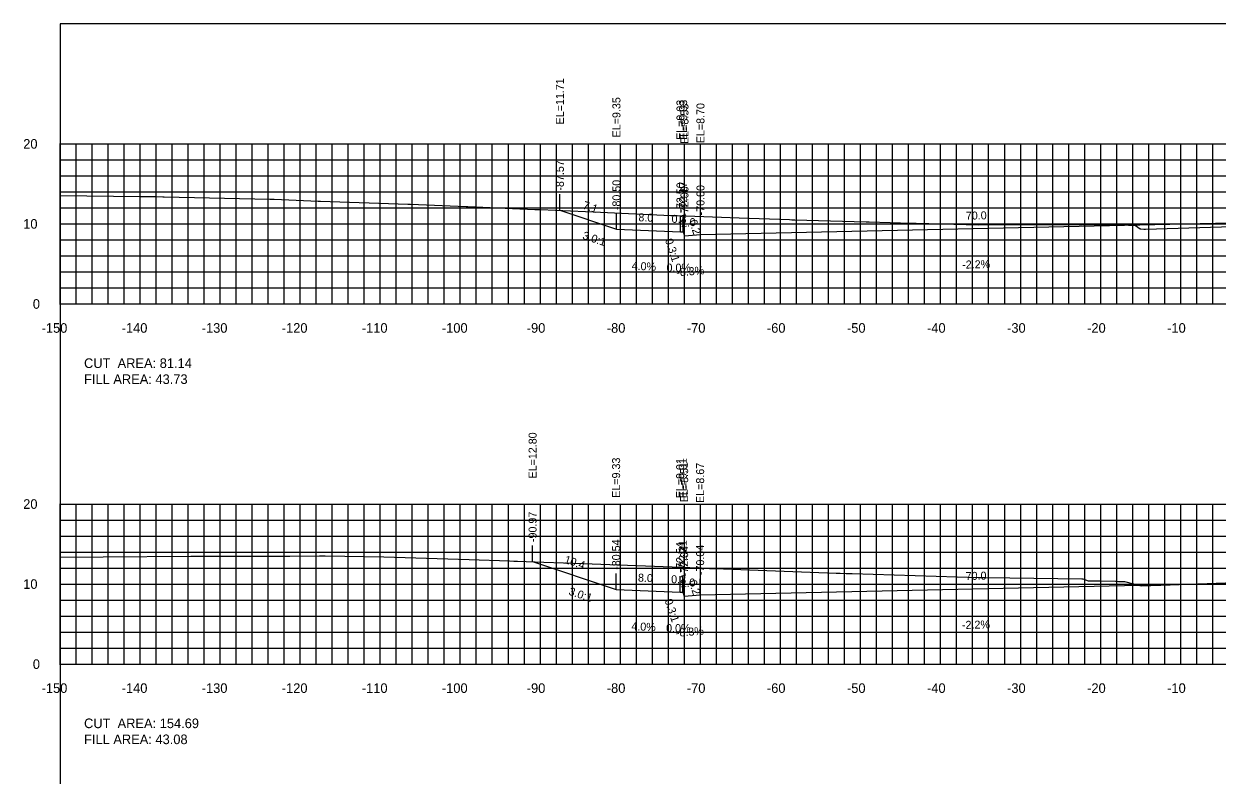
# Model space of a CAD drawing. Extents: x 1797419 to 1809236, y 248759 to 251512.
# Drawn here: x 1804176.5 to 1804325.5, y 250513.4 to 250607.3 of the extents above; entities that cross this region are included whole.
import ezdxf

# ---------------------------------------------------------------- set-up
doc = ezdxf.new("R2010")
doc.units = 0
for name, color, linetype in [('10', 7, 'Continuous'), ('3', 7, 'Continuous'), ('31', 7, 'Continuous'), ('4', 7, 'Continuous'), ('60', 7, 'Continuous'), ('ANNO-TXT', 7, 'Continuous'), ('CL-CNST', 7, 'Continuous'), ('Level 62', 7, 'Continuous'), ('M-ROADS', 7, 'Continuous')]:
    doc.layers.add(name, color=color, linetype=linetype)

msp = doc.modelspace()

# ---------------------------------------------------------------- linework, layer by layer
for p, q in [((1804243.44, 250583.96), (1804243.44, 250585.96)), ((1804250.5, 250581.61), (1804250.5, 250583.61)), ((1804258.5, 250581.29), (1804258.5, 250583.29)), ((1804258.83, 250581.29), (1804258.83, 250583.29)), ((1804259, 250580.79), (1804259, 250582.79)), ((1804261, 250580.95), (1804261, 250582.95)), ((1804240.03, 250540.06), (1804240.03, 250542.06)), ((1804250.46, 250536.58), (1804250.46, 250538.58)), ((1804258.46, 250536.26), (1804258.46, 250538.26)), ((1804258.79, 250536.26), (1804258.79, 250538.26)), ((1804258.96, 250535.76), (1804258.96, 250537.76)), ((1804260.96, 250535.93), (1804260.96, 250537.93))]:
    msp.add_line(p, q)
msp.add_lwpolyline([(1804181, 250417.26), (1804481, 250417.26), (1804481, 250607.26), (1804181, 250607.26)], close=True)
at = {"layer": '60'}
for p, q in [((1804180.94, 250592.26), (1804181, 250592.26)), ((1804181, 250572.26), (1804181, 250592.26)), ((1804180.94, 250582.26), (1804181, 250582.26)), ((1804180.94, 250572.26), (1804181, 250572.26)), ((1804181, 250572.26), (1804481, 250572.26)), ((1804181, 250572.2), (1804181, 250572.26)), ((1804191, 250572.2), (1804191, 250572.26)), ((1804201, 250572.2), (1804201, 250572.26)), ((1804211, 250572.2), (1804211, 250572.26)), ((1804221, 250572.2), (1804221, 250572.26)), ((1804231, 250572.2), (1804231, 250572.26)), ((1804241, 250572.2), (1804241, 250572.26)), ((1804251, 250572.2), (1804251, 250572.26)), ((1804261, 250572.2), (1804261, 250572.26)), ((1804271, 250572.2), (1804271, 250572.26)), ((1804281, 250572.2), (1804281, 250572.26)), ((1804291, 250572.2), (1804291, 250572.26)), ((1804301, 250572.2), (1804301, 250572.26)), ((1804311, 250572.2), (1804311, 250572.26)), ((1804321, 250572.2), (1804321, 250572.26)), ((1804180.94, 250547.26), (1804181, 250547.26)), ((1804181, 250527.26), (1804181, 250547.26)), ((1804180.94, 250537.26), (1804181, 250537.26)), ((1804180.94, 250527.26), (1804181, 250527.26)), ((1804181, 250527.26), (1804481, 250527.26)), ((1804181, 250527.2), (1804181, 250527.26)), ((1804191, 250527.2), (1804191, 250527.26)), ((1804201, 250527.2), (1804201, 250527.26)), ((1804211, 250527.2), (1804211, 250527.26)), ((1804221, 250527.2), (1804221, 250527.26)), ((1804231, 250527.2), (1804231, 250527.26)), ((1804241, 250527.2), (1804241, 250527.26)), ((1804251, 250527.2), (1804251, 250527.26)), ((1804261, 250527.2), (1804261, 250527.26)), ((1804271, 250527.2), (1804271, 250527.26)), ((1804281, 250527.2), (1804281, 250527.26)), ((1804291, 250527.2), (1804291, 250527.26)), ((1804301, 250527.2), (1804301, 250527.26)), ((1804311, 250527.2), (1804311, 250527.26)), ((1804321, 250527.2), (1804321, 250527.26))]:
    msp.add_line(p, q, dxfattribs=at)
at = {"layer": 'CL-CNST'}
for points in [[(1804243.44, 250583.96), (1804250.5, 250581.61), (1804258.5, 250581.29), (1804258.83, 250581.29), (1804259, 250580.79), (1804261, 250580.95), (1804331, 250582.49), (1804389, 250582.76), (1804391, 250582.6), (1804391.17, 250583.1), (1804391.5, 250583.1), (1804393.5, 250583.18), (1804398.5, 250583.28), (1804399.5, 250583.32), (1804402.12, 250582.44)], [(1804240.03, 250540.06), (1804250.46, 250536.58), (1804258.46, 250536.26), (1804258.79, 250536.26), (1804258.96, 250535.76), (1804260.96, 250535.93), (1804331, 250537.47), (1804388.36, 250538.65), (1804390.36, 250538.49), (1804390.53, 250538.99), (1804390.86, 250538.99), (1804392.86, 250539.07), (1804393.5, 250539.09), (1804398.5, 250539.19), (1804399.5, 250539.23), (1804403.43, 250537.92)]]:
    msp.add_lwpolyline(points, dxfattribs=at)
at = {"layer": 'Level 62'}
for p, q in [((1804181, 250592.26), (1804481, 250592.26)), ((1804181, 250572.26), (1804181, 250592.26)), ((1804183, 250572.26), (1804183, 250592.26)), ((1804185, 250572.26), (1804185, 250592.26)), ((1804187, 250572.26), (1804187, 250592.26)), ((1804189, 250572.26), (1804189, 250592.26)), ((1804191, 250572.26), (1804191, 250592.26)), ((1804193, 250572.26), (1804193, 250592.26)), ((1804195, 250572.26), (1804195, 250592.26)), ((1804197, 250572.26), (1804197, 250592.26)), ((1804199, 250572.26), (1804199, 250592.26)), ((1804201, 250572.26), (1804201, 250592.26)), ((1804203, 250572.26), (1804203, 250592.26)), ((1804205, 250572.26), (1804205, 250592.26)), ((1804207, 250572.26), (1804207, 250592.26)), ((1804209, 250572.26), (1804209, 250592.26)), ((1804211, 250572.26), (1804211, 250592.26)), ((1804213, 250572.26), (1804213, 250592.26)), ((1804215, 250572.26), (1804215, 250592.26)), ((1804217, 250572.26), (1804217, 250592.26)), ((1804219, 250572.26), (1804219, 250592.26)), ((1804221, 250572.26), (1804221, 250592.26)), ((1804223, 250572.26), (1804223, 250592.26)), ((1804225, 250572.26), (1804225, 250592.26)), ((1804227, 250572.26), (1804227, 250592.26)), ((1804229, 250572.26), (1804229, 250592.26)), ((1804231, 250572.26), (1804231, 250592.26)), ((1804233, 250572.26), (1804233, 250592.26)), ((1804235, 250572.26), (1804235, 250592.26)), ((1804237, 250572.26), (1804237, 250592.26)), ((1804239, 250572.26), (1804239, 250592.26)), ((1804241, 250572.26), (1804241, 250592.26)), ((1804243, 250572.26), (1804243, 250592.26)), ((1804245, 250572.26), (1804245, 250592.26)), ((1804247, 250572.26), (1804247, 250592.26)), ((1804249, 250572.26), (1804249, 250592.26)), ((1804251, 250572.26), (1804251, 250592.26)), ((1804253, 250572.26), (1804253, 250592.26)), ((1804255, 250572.26), (1804255, 250592.26)), ((1804257, 250572.26), (1804257, 250592.26)), ((1804259, 250572.26), (1804259, 250592.26)), ((1804261, 250572.26), (1804261, 250592.26)), ((1804263, 250572.26), (1804263, 250592.26)), ((1804265, 250572.26), (1804265, 250592.26)), ((1804267, 250572.26), (1804267, 250592.26)), ((1804269, 250572.26), (1804269, 250592.26)), ((1804271, 250572.26), (1804271, 250592.26)), ((1804273, 250572.26), (1804273, 250592.26)), ((1804275, 250572.26), (1804275, 250592.26)), ((1804277, 250572.26), (1804277, 250592.26)), ((1804279, 250572.26), (1804279, 250592.26)), ((1804281, 250572.26), (1804281, 250592.26)), ((1804283, 250572.26), (1804283, 250592.26)), ((1804285, 250572.26), (1804285, 250592.26)), ((1804287, 250572.26), (1804287, 250592.26)), ((1804289, 250572.26), (1804289, 250592.26)), ((1804291, 250572.26), (1804291, 250592.26)), ((1804293, 250572.26), (1804293, 250592.26)), ((1804295, 250572.26), (1804295, 250592.26)), ((1804297, 250572.26), (1804297, 250592.26)), ((1804299, 250572.26), (1804299, 250592.26)), ((1804301, 250572.26), (1804301, 250592.26)), ((1804303, 250572.26), (1804303, 250592.26)), ((1804305, 250572.26), (1804305, 250592.26)), ((1804307, 250572.26), (1804307, 250592.26)), ((1804309, 250572.26), (1804309, 250592.26)), ((1804311, 250572.26), (1804311, 250592.26)), ((1804313, 250572.26), (1804313, 250592.26)), ((1804315, 250572.26), (1804315, 250592.26)), ((1804317, 250572.26), (1804317, 250592.26)), ((1804319, 250572.26), (1804319, 250592.26)), ((1804321, 250572.26), (1804321, 250592.26)), ((1804323, 250572.26), (1804323, 250592.26)), ((1804325, 250572.26), (1804325, 250592.26)), ((1804181, 250590.26), (1804481, 250590.26)), ((1804181, 250588.26), (1804481, 250588.26)), ((1804181, 250586.26), (1804481, 250586.26)), ((1804181, 250584.26), (1804481, 250584.26)), ((1804181, 250582.26), (1804481, 250582.26)), ((1804181, 250580.26), (1804481, 250580.26)), ((1804181, 250578.26), (1804481, 250578.26)), ((1804181, 250576.26), (1804481, 250576.26)), ((1804181, 250574.26), (1804481, 250574.26)), ((1804181, 250572.26), (1804481, 250572.26)), ((1804181, 250547.26), (1804481, 250547.26)), ((1804181, 250527.26), (1804181, 250547.26)), ((1804183, 250527.26), (1804183, 250547.26)), ((1804185, 250527.26), (1804185, 250547.26)), ((1804187, 250527.26), (1804187, 250547.26)), ((1804189, 250527.26), (1804189, 250547.26)), ((1804191, 250527.26), (1804191, 250547.26)), ((1804193, 250527.26), (1804193, 250547.26)), ((1804195, 250527.26), (1804195, 250547.26)), ((1804197, 250527.26), (1804197, 250547.26)), ((1804199, 250527.26), (1804199, 250547.26)), ((1804201, 250527.26), (1804201, 250547.26)), ((1804203, 250527.26), (1804203, 250547.26)), ((1804205, 250527.26), (1804205, 250547.26)), ((1804207, 250527.26), (1804207, 250547.26)), ((1804209, 250527.26), (1804209, 250547.26)), ((1804211, 250527.26), (1804211, 250547.26)), ((1804213, 250527.26), (1804213, 250547.26)), ((1804215, 250527.26), (1804215, 250547.26)), ((1804217, 250527.26), (1804217, 250547.26)), ((1804219, 250527.26), (1804219, 250547.26)), ((1804221, 250527.26), (1804221, 250547.26)), ((1804223, 250527.26), (1804223, 250547.26)), ((1804225, 250527.26), (1804225, 250547.26)), ((1804227, 250527.26), (1804227, 250547.26)), ((1804229, 250527.26), (1804229, 250547.26)), ((1804231, 250527.26), (1804231, 250547.26)), ((1804233, 250527.26), (1804233, 250547.26)), ((1804235, 250527.26), (1804235, 250547.26)), ((1804237, 250527.26), (1804237, 250547.26)), ((1804239, 250527.26), (1804239, 250547.26)), ((1804241, 250527.26), (1804241, 250547.26)), ((1804243, 250527.26), (1804243, 250547.26)), ((1804245, 250527.26), (1804245, 250547.26)), ((1804247, 250527.26), (1804247, 250547.26)), ((1804249, 250527.26), (1804249, 250547.26)), ((1804251, 250527.26), (1804251, 250547.26)), ((1804253, 250527.26), (1804253, 250547.26)), ((1804255, 250527.26), (1804255, 250547.26)), ((1804257, 250527.26), (1804257, 250547.26)), ((1804259, 250527.26), (1804259, 250547.26)), ((1804261, 250527.26), (1804261, 250547.26)), ((1804263, 250527.26), (1804263, 250547.26)), ((1804265, 250527.26), (1804265, 250547.26)), ((1804267, 250527.26), (1804267, 250547.26)), ((1804269, 250527.26), (1804269, 250547.26)), ((1804271, 250527.26), (1804271, 250547.26)), ((1804273, 250527.26), (1804273, 250547.26)), ((1804275, 250527.26), (1804275, 250547.26)), ((1804277, 250527.26), (1804277, 250547.26)), ((1804279, 250527.26), (1804279, 250547.26)), ((1804281, 250527.26), (1804281, 250547.26)), ((1804283, 250527.26), (1804283, 250547.26)), ((1804285, 250527.26), (1804285, 250547.26)), ((1804287, 250527.26), (1804287, 250547.26)), ((1804289, 250527.26), (1804289, 250547.26)), ((1804291, 250527.26), (1804291, 250547.26)), ((1804293, 250527.26), (1804293, 250547.26)), ((1804295, 250527.26), (1804295, 250547.26)), ((1804297, 250527.26), (1804297, 250547.26)), ((1804299, 250527.26), (1804299, 250547.26)), ((1804301, 250527.26), (1804301, 250547.26)), ((1804303, 250527.26), (1804303, 250547.26)), ((1804305, 250527.26), (1804305, 250547.26)), ((1804307, 250527.26), (1804307, 250547.26)), ((1804309, 250527.26), (1804309, 250547.26)), ((1804311, 250527.26), (1804311, 250547.26)), ((1804313, 250527.26), (1804313, 250547.26)), ((1804315, 250527.26), (1804315, 250547.26)), ((1804317, 250527.26), (1804317, 250547.26)), ((1804319, 250527.26), (1804319, 250547.26)), ((1804321, 250527.26), (1804321, 250547.26)), ((1804323, 250527.26), (1804323, 250547.26)), ((1804325, 250527.26), (1804325, 250547.26)), ((1804181, 250545.26), (1804481, 250545.26)), ((1804181, 250543.26), (1804481, 250543.26)), ((1804181, 250541.26), (1804481, 250541.26)), ((1804181, 250539.26), (1804481, 250539.26)), ((1804181, 250537.26), (1804481, 250537.26)), ((1804181, 250535.26), (1804481, 250535.26)), ((1804181, 250533.26), (1804481, 250533.26)), ((1804181, 250531.26), (1804481, 250531.26)), ((1804181, 250529.26), (1804481, 250529.26)), ((1804181, 250527.26), (1804481, 250527.26))]:
    msp.add_line(p, q, dxfattribs=at)
at = {"layer": 'M-ROADS'}
for points in [[(1804181, 250585.79), (1804191.01, 250585.69), (1804191.04, 250585.69), (1804191.72, 250585.69), (1804192.18, 250585.68), (1804192.9, 250585.67), (1804193.86, 250585.66), (1804193.99, 250585.66), (1804207.2, 250585.37), (1804207.44, 250585.37), (1804207.74, 250585.36), (1804213.25, 250585.11), (1804213.53, 250585.11), (1804224.43, 250584.71), (1804224.77, 250584.71), (1804231.73, 250584.43), (1804231.93, 250584.43), (1804240.32, 250584.08), (1804240.65, 250584.08), (1804241, 250584.07), (1804248.51, 250583.73), (1804257.31, 250583.33), (1804257.68, 250583.32), (1804258.09, 250583.31), (1804265.83, 250583), (1804272.11, 250582.8), (1804272.4, 250582.79), (1804272.77, 250582.79), (1804281.69, 250582.53), (1804281.93, 250582.52), (1804282.09, 250582.52), (1804287.33, 250582.36), (1804287.56, 250582.36), (1804287.96, 250582.36), (1804295.79, 250582.14), (1804308.7, 250582.2), (1804308.76, 250582.21), (1804308.76, 250582.21), (1804308.77, 250582.21), (1804308.77, 250582.2), (1804308.78, 250582.2), (1804308.78, 250582.2), (1804312.7, 250582.17), (1804312.7, 250582.17), (1804312.72, 250582.17), (1804312.73, 250582.17), (1804315.34, 250582.08), (1804315.34, 250582.08), (1804315.91, 250581.65), (1804315.92, 250581.65), (1804315.92, 250581.65), (1804315.92, 250581.65), (1804315.92, 250581.65), (1804315.92, 250581.65), (1804315.92, 250581.65), (1804315.92, 250581.65), (1804315.92, 250581.65), (1804315.92, 250581.65), (1804315.93, 250581.65), (1804315.93, 250581.65), (1804315.93, 250581.65), (1804315.93, 250581.65), (1804315.93, 250581.65), (1804315.93, 250581.65), (1804315.93, 250581.65), (1804315.93, 250581.65), (1804315.93, 250581.65), (1804315.94, 250581.65), (1804315.94, 250581.65), (1804315.95, 250581.65), (1804315.95, 250581.65), (1804315.97, 250581.65), (1804316, 250581.64), (1804316.01, 250581.64), (1804316.39, 250581.62), (1804316.59, 250581.61), (1804317.95, 250581.65), (1804330.12, 250582.03)], [(1804181, 250540.61), (1804186.39, 250540.68), (1804197.33, 250540.74), (1804197.62, 250540.73), (1804197.8, 250540.73), (1804204.59, 250540.74), (1804205, 250540.74), (1804205.3, 250540.74), (1804209.7, 250540.76), (1804213.43, 250540.79), (1804213.82, 250540.78), (1804214.13, 250540.78), (1804221.46, 250540.65), (1804232.1, 250540.31), (1804237.14, 250540.15), (1804237.67, 250540.14), (1804238.13, 250540.12), (1804241.45, 250540.01), (1804246.34, 250539.83), (1804260.78, 250539.27), (1804261.11, 250539.27), (1804261.13, 250539.27), (1804262.12, 250539.22), (1804262.72, 250539.21), (1804262.79, 250539.21), (1804277.94, 250538.63), (1804278.42, 250538.62), (1804278.45, 250538.62), (1804279.22, 250538.59), (1804279.88, 250538.58), (1804279.96, 250538.57), (1804295.68, 250538.09), (1804295.69, 250538.09), (1804295.97, 250538.09), (1804296.2, 250538.09), (1804296.45, 250538.09), (1804296.63, 250538.09), (1804308.62, 250537.91), (1804308.77, 250537.91), (1804309.42, 250537.66), (1804309.43, 250537.66), (1804311.06, 250537.66), (1804312.85, 250537.63), (1804312.87, 250537.63), (1804313.23, 250537.6), (1804313.23, 250537.6), (1804313.35, 250537.6), (1804313.59, 250537.6), (1804313.82, 250537.6), (1804313.94, 250537.59), (1804313.95, 250537.59), (1804313.96, 250537.59), (1804316.03, 250537.06), (1804317.1, 250537.09), (1804317.24, 250537.09), (1804318.51, 250537.13), (1804330.05, 250537.56)]]:
    msp.add_lwpolyline(points, dxfattribs=at)

# ---------------------------------------------------------------- texts
for s, rotation, p in [('3.0:1', 341.5651, (1804246.18, 250580.41)), ('0.3:1', 288.4353, (1804256.55, 250580.25)), ('3.0:1', 341.5651, (1804244.46, 250535.95)), ('0.3:1', 288.4353, (1804256.5, 250535.22))]:
    msp.add_text(s, height=1, rotation=rotation).set_placement(p)
at = {"layer": '10'}
for s, p in [('-150', (1804178.7, 250568.66)), ('-140', (1804188.7, 250568.66)), ('-130', (1804198.7, 250568.66)), ('-120', (1804208.7, 250568.66)), ('-110', (1804218.7, 250568.66)), ('-100', (1804228.7, 250568.66)), ('-90', (1804239.3, 250568.66)), ('-80', (1804249.3, 250568.66)), ('-70', (1804259.3, 250568.66)), ('-60', (1804269.3, 250568.66)), ('-50', (1804279.3, 250568.66)), ('-40', (1804289.3, 250568.66)), ('-30', (1804299.3, 250568.66)), ('-20', (1804309.3, 250568.66)), ('-10', (1804319.3, 250568.66)), ('-150', (1804178.7, 250523.66)), ('-140', (1804188.7, 250523.66)), ('-130', (1804198.7, 250523.66)), ('-120', (1804208.7, 250523.66)), ('-110', (1804218.7, 250523.66)), ('-100', (1804228.7, 250523.66)), ('-90', (1804239.3, 250523.66)), ('-80', (1804249.3, 250523.66)), ('-70', (1804259.3, 250523.66)), ('-60', (1804269.3, 250523.66)), ('-50', (1804279.3, 250523.66)), ('-40', (1804289.3, 250523.66)), ('-30', (1804299.3, 250523.66)), ('-20', (1804309.3, 250523.66)), ('-10', (1804319.3, 250523.66))]:
    msp.add_text(s, height=1.2, dxfattribs=at).set_placement(p)
at = {"layer": '3'}
for s, p in [('EL=11.71', (1804243.94, 250594.69)), ('EL=9.35', (1804251, 250593.07)), ('EL=9.03', (1804259, 250592.75)), ('EL=9.03', (1804259.33, 250592.75)), ('EL=8.53', (1804259.5, 250592.25)), ('EL=8.70', (1804261.5, 250592.34)), ('-87.57', (1804243.94, 250586.42)), ('-80.50', (1804251, 250583.98)), ('-72.50', (1804259, 250583.66)), ('-72.17', (1804259.33, 250583.74)), ('-72.00', (1804259.5, 250583.16)), ('-70.00', (1804261.5, 250583.33)), ('EL=12.80', (1804240.53, 250550.45)), ('EL=9.33', (1804250.96, 250548.04)), ('EL=9.01', (1804258.96, 250547.98)), ('EL=9.01', (1804259.29, 250547.98)), ('EL=8.51', (1804259.46, 250547.48)), ('EL=8.67', (1804261.46, 250547.39)), ('-90.97', (1804240.53, 250542.51)), ('-80.54', (1804250.96, 250539.04)), ('-72.54', (1804258.96, 250538.72)), ('-72.21', (1804259.29, 250538.97)), ('-72.04', (1804259.46, 250538.22)), ('-70.04', (1804261.46, 250538.38))]:
    msp.add_text(s, height=1, rotation=90, dxfattribs=at).set_placement(p)
at = {"layer": '31'}
for s, p in [('20', (1804176.4, 250591.66)), ('10', (1804176.4, 250581.66)), ('0', (1804177.6, 250571.66)), ('20', (1804176.4, 250546.66)), ('10', (1804176.4, 250536.66)), ('0', (1804177.6, 250526.66))]:
    msp.add_text(s, height=1.2, dxfattribs=at).set_placement(p)
at = {"layer": '4'}
for s, rotation, p in [('7.1', 341.5651, (1804246.22, 250584.19)), ('8.0', 357.7094, (1804253.23, 250582.6)), ('70.0', 1.2603, (1804294.16, 250582.78)), ('2.0', 4.7636, (1804258.59, 250581.86)), ('0.2', 288.4353, (1804259.56, 250582.6)), ('4.0%', 357.7094, (1804252.39, 250576.53)), ('-2.2%', 1.2603, (1804293.7, 250576.67)), ('-8.3%', 4.7636, (1804258.02, 250575.69)), ('10.4', 341.5651, (1804243.91, 250539.92)), ('8.0', 357.7094, (1804253.18, 250537.57)), ('70.0', 1.2603, (1804294.14, 250537.76)), ('2.0', 4.7636, (1804258.55, 250536.83)), ('0.2', 288.4353, (1804259.51, 250537.58)), ('4.0%', 357.7094, (1804252.35, 250531.5)), ('-2.2%', 1.2603, (1804293.68, 250531.65)), ('-8.3%', 4.7636, (1804257.97, 250530.66))]:
    msp.add_text(s, height=1, rotation=rotation, dxfattribs=at).set_placement(p)
for s, p in [('0.3', (1804257.39, 250582.39)), ('0.0%', (1804256.76, 250576.29)), ('0.3', (1804257.34, 250537.36)), ('0.0%', (1804256.71, 250531.26))]:
    msp.add_text(s, height=1, dxfattribs=at).set_placement(p)
at = {"layer": '60'}
for p in [(1804181, 250572.26), (1804181, 250527.26)]:
    msp.add_text('-', height=0.0001, dxfattribs=at).set_placement(p)
at = {"layer": 'ANNO-TXT'}
for s, p in [('CUT  AREA: 81.14', (1804184, 250564.26)), ('FILL AREA: 43.73', (1804184, 250562.26)), ('CUT  AREA: 154.69', (1804184, 250519.26)), ('FILL AREA: 43.08', (1804184, 250517.26))]:
    msp.add_text(s, height=1.2, dxfattribs=at).set_placement(p)

doc.saveas('drawing.dxf')
